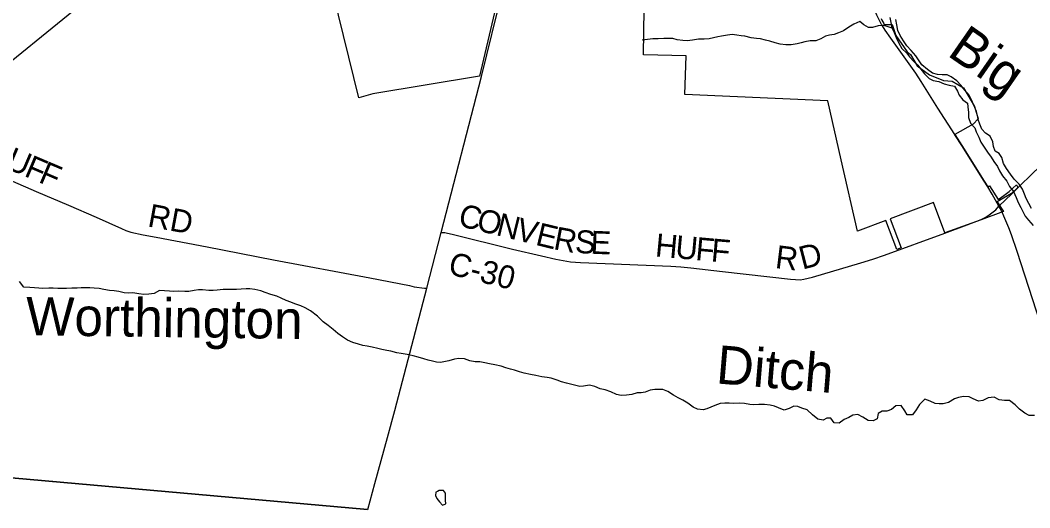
# Model space of a CAD drawing. Extents: x 114604 to 551442, y 316898 to 567001.
# Drawn here: x 121526 to 134680, y 429812 to 436168 of the extents above; entities that cross this region are included whole.
import ezdxf

# ---------------------------------------------------------------- set-up
doc = ezdxf.new("R2010")
doc.units = 0
for name, color, linetype in [('DV_X_County_Line', 7, 'Continuous'), ('GE_P_Alignment_1000_Stations', 7, 'Continuous'), ('GE_P_Alignment_100_Stations', 7, 'Continuous'), ('GE_P_Alignment_500_Bearings', 7, 'Continuous'), ('GE_P_Alignment_500_Distances', 7, 'Continuous'), ('MT_X_Edge_Line', 7, 'Continuous'), ('PM_P_Cells', 7, 'Continuous'), ('PM_P_CL_Double_Solid', 7, 'Continuous'), ('PM_P_Stop_Line', 7, 'Continuous'), ('RD_P_GR_Rt', 7, 'Continuous')]:
    doc.layers.add(name, color=color, linetype=linetype)

msp = doc.modelspace()

# ---------------------------------------------------------------- linework, layer by layer
at = {"layer": 'DV_X_County_Line'}
for points in [[(132855, 436203), (132867, 436137), (132882, 436070), (132912, 436006), (132938, 435942), (132972, 435869), (133011, 435801), (133077, 435739), (133113, 435689), (133169, 435630), (133223, 435584), (133261, 435532), (133307, 435467), (133370, 435409), (133422, 435381), (133496, 435368)], [(133603, 435454), (133539, 435454), (133477, 435461), (133411, 435479), (133347, 435527), (133275, 435588), (133229, 435650), (133193, 435702), (133134, 435771), (133078, 435835), (133036, 435899), (132990, 435968), (132960, 436036), (132947, 436108), (132933, 436176)], [(134704, 433714), (134668, 433780), (134632, 433845), (134610, 433901), (134584, 433967), (134541, 434033), (134477, 434096), (134429, 434162), (134377, 434235), (134337, 434299), (134314, 434377), (134282, 434429), (134230, 434462), (134206, 434524), (134196, 434582), (134165, 434658), (134101, 434695), (134053, 434749), (134027, 434813), (134007, 434873), (133997, 434926), (133984, 434976), (133950, 435060), (133920, 435132), (133890, 435189), (133835, 435257), (133781, 435321), (133727, 435376), (133657, 435428), (133603, 435454)], [(133496, 435368), (133566, 435338), (133630, 435320), (133697, 435308), (133736, 435241), (133758, 435189), (133806, 435131), (133866, 435088), (133874, 435038), (133881, 434966), (133881, 434898), (133909, 434828), (133965, 434765), (133981, 434715), (134014, 434645), (134040, 434577), (134086, 434512), (134128, 434446), (134177, 434382), (134213, 434327), (134261, 434261), (134287, 434205), (134323, 434138), (134379, 434070), (134416, 434002), (134468, 433937), (134502, 433857), (134530, 433793), (134565, 433725), (134589, 433674), (134621, 433612), (134665, 433562), (134725, 433493)]]:
    msp.add_lwpolyline(points, dxfattribs=at)
at = {"layer": 'GE_P_Alignment_1000_Stations'}
for p, q in [((127012, 433402), (127536, 435435)), ((126822, 432674), (127012, 433402))]:
    msp.add_line(p, q, dxfattribs=at)
for points in [[(127536, 435435), (127607, 435715), (127739, 436266)], [(126054, 429789), (126146, 430130), (126312, 430731), (126406, 431080), (126822, 432674)]]:
    msp.add_lwpolyline(points, dxfattribs=at)
at = {"layer": 'GE_P_Alignment_100_Stations'}
for points in [[(127705, 436269), (127510, 435440), (126119, 435209), (125936, 435155), (125606, 436501)], [(132742, 436189), (132753, 436168), (132765, 436146), (132777, 436125), (132783, 436114), (132887, 436114), (132933, 435967), (133083, 435756), (133124, 435719), (133214, 435574), (133372, 435455), (133555, 435383), (133612, 435379), (133668, 435374), (133815, 435287), (133959, 435042), (134006, 434883), (133942, 434814), (133702, 434679), (133794, 434537), (134086, 434072), (134132, 433997), (134156, 434010), (134267, 433830), (134340, 433882), (134413, 433934), (134506, 434023), (134526, 433989), (134443, 433908), (134256, 433800), (134338, 433675), (134046, 433568), (133862, 433503), (133572, 433396), (133424, 433790), (132862, 433580), (133004, 433201), (132947, 433181), (132806, 433559), (132433, 433420), (132223, 434346), (132048, 435119), (130187, 435201), (130201, 435705), (129645, 435715), (129656, 436310)]]:
    msp.add_lwpolyline(points, dxfattribs=at)
at = {"layer": 'GE_P_Alignment_500_Bearings'}
for p, q in [((134444, 433905), (134527, 433986)), ((134278, 433743), (134444, 433905)), ((134319, 433665), (134278, 433743)), ((126822, 432674), (127012, 433402))]:
    msp.add_line(p, q, dxfattribs=at)
for points in [[(120152, 434616), (120452, 434862), (122082, 436180), (122311, 436367), (122821, 436776), (123227, 437106), (123407, 437251)], [(132752, 436108), (132749, 436113), (132714, 436180), (132688, 436235), (132665, 436292)], [(133704, 434675), (133701, 434679), (133483, 435023), (133266, 435370), (133194, 435478), (132871, 435932), (132797, 436039), (132761, 436094), (132752, 436108)], [(134527, 433986), (134722, 434177), (134794, 434244), (134867, 434307), (134918, 434348), (134972, 434384), (135326, 434609), (135422, 434661), (135475, 434691), (135554, 434729), (135607, 434743), (135707, 434765), (135742, 434771), (135807, 434767), (135872, 434758), (135902, 434748), (135946, 434742), (135967, 434745), (135984, 434751)], [(134133, 433994), (134087, 434069), (133795, 434534), (133704, 434675)], [(120152, 434616), (121043, 434235), (121733, 433936), (122155, 433757), (122515, 433601), (122844, 433454), (122903, 433426), (122968, 433405), (123126, 433371), (123299, 433340), (123961, 433213), (124828, 433044), (126082, 432808), (126596, 432708), (126660, 432692), (126792, 432676), (126822, 432674)], [(134278, 433743), (134190, 433902), (134133, 433994)], [(134105, 433601), (134152, 433630), (134186, 433656), (134236, 433698), (134278, 433743)], [(133573, 433394), (133864, 433500), (134047, 433571), (134105, 433601)], [(135273, 429149), (135268, 429295), (135258, 429524), (135237, 429917), (135221, 430276), (135193, 430833), (135184, 430963), (135178, 431029), (135174, 431061), (135161, 431125), (135138, 431221), (135100, 431346), (134769, 432374), (134515, 433152), (134441, 433369), (134407, 433461), (134343, 433612), (134319, 433665)], [(127012, 433402), (127028, 433403), (127058, 433399), (127092, 433393), (127155, 433379), (127939, 433185), (128316, 433095), (128505, 433054), (128601, 433035), (128696, 433020), (128761, 433014), (128825, 433010), (130001, 432962), (130132, 432954), (130262, 432942), (130678, 432892), (131560, 432792), (131625, 432787), (131686, 432786), (131734, 432792), (131849, 432820), (132477, 433004), (132633, 433053), (132788, 433107), (133573, 433394)]]:
    msp.add_lwpolyline(points, dxfattribs=at)
at = {"layer": 'GE_P_Alignment_500_Distances'}
for points in [[(114843, 430764), (117844, 430522), (126052, 429792)], [(126052, 429792), (117844, 430522), (114843, 430764)]]:
    msp.add_lwpolyline(points, dxfattribs=at)
at = {"layer": 'MT_X_Edge_Line'}
for points in [[(126962, 430027), (126942, 430016), (126938, 429972), (126955, 429932), (126987, 429892), (127027, 429845), (127073, 429865)], [(127073, 429865), (127068, 429913), (127068, 430002), (127042, 430036), (126984, 430040), (126962, 430027)]]:
    msp.add_lwpolyline(points, dxfattribs=at)
at = {"layer": 'PM_P_Cells'}
for points in [[(132885, 436065), (132820, 436087), (132768, 436099), (132704, 436093), (132632, 436075), (132580, 436073), (132516, 436106), (132464, 436150), (132386, 436116), (132320, 436076), (132253, 436028), (132187, 436003), (132129, 435983), (132069, 435975), (132019, 435959), (131956, 435927), (131890, 435899), (131818, 435898), (131750, 435888), (131700, 435872), (131648, 435858), (131571, 435846), (131499, 435847), (131429, 435855), (131361, 435873), (131291, 435895), (131235, 435908), (131169, 435926), (131119, 435930), (131051, 435938), (130969, 435959), (130917, 435965), (130863, 435973), (130803, 435981), (130741, 435974), (130664, 435962), (130614, 435952), (130560, 435938), (130502, 435926), (130436, 435921), (130364, 435921), (130286, 435909), (130215, 435901), (130157, 435903), (130085, 435914), (130027, 435928), (129961, 435928), (129911, 435930), (129837, 435927), (129767, 435927), (129697, 435915), (129629, 435907)], [(123469, 432635), (123405, 432641), (123341, 432646), (123269, 432604), (123201, 432596), (123137, 432592), (123073, 432601), (122992, 432613), (122940, 432609), (122880, 432615), (122812, 432630), (122752, 432640), (122690, 432646), (122614, 432656), (122554, 432669), (122490, 432675), (122434, 432679), (122322, 432680), (122270, 432676), (122199, 432674), (122131, 432672), (122017, 432673), (121953, 432677), (121897, 432675), (121821, 432671), (121767, 432674), (121711, 432678), (121649, 432682), (121575, 432688), (121515, 432761)], [(129964, 431327), (129900, 431355), (129850, 431355), (129796, 431354), (129732, 431344), (129668, 431318), (129615, 431310), (129565, 431310), (129495, 431288), (129427, 431281), (129355, 431275), (129295, 431289), (129221, 431325), (129149, 431350), (129081, 431364), (129013, 431394), (128941, 431413), (128867, 431399), (128815, 431393), (128763, 431405), (128694, 431424), (128642, 431436), (128580, 431454), (128520, 431476), (128442, 431503), (128390, 431511), (128320, 431519), (128246, 431535), (128174, 431552), (128092, 431568), (128030, 431586), (127966, 431605), (127914, 431619), (127852, 431639), (127790, 431657), (127708, 431674), (127642, 431690), (127580, 431700), (127516, 431714), (127452, 431713), (127384, 431727), (127316, 431753), (127242, 431760), (127185, 431750), (127111, 431728), (127003, 431708), (126951, 431710), (126897, 431723), (126841, 431739), (126783, 431753), (126711, 431775), (126647, 431792), (126567, 431810), (126491, 431822), (126433, 431833), (126353, 431853), (126301, 431863), (126238, 431875), (126186, 431888), (126110, 431906), (126046, 431918), (125988, 431930), (125932, 431947), (125860, 431969), (125790, 431999), (125724, 432042), (125662, 432084), (125605, 432136), (125537, 432187), (125475, 432237), (125401, 432311), (125307, 432380), (125239, 432418), (125183, 432445), (125105, 432469), (125051, 432491), (124989, 432515), (124927, 432544), (124869, 432570), (124793, 432594), (124719, 432621), (124663, 432639), (124583, 432657), (124519, 432666), (124469, 432666), (124403, 432664), (124345, 432660), (124291, 432658), (124219, 432659), (124168, 432657), (124094, 432651), (124038, 432645), (123984, 432645), (123902, 432654), (123848, 432652), (123794, 432646), (123722, 432634), (123670, 432633), (123587, 432635), (123519, 432631), (123469, 432635)], [(134742, 431017), (134672, 431017), (134616, 431046), (134544, 431098), (134487, 431154), (134417, 431209), (134351, 431211), (134279, 431221), (134215, 431254), (134136, 431248), (134066, 431210), (134010, 431204), (133940, 431235), (133888, 431259), (133818, 431263), (133752, 431251), (133700, 431235), (133619, 431184), (133549, 431168), (133497, 431168), (133445, 431174), (133381, 431204), (133311, 431229), (133241, 431161), (133198, 431089), (133152, 431025), (133080, 431025), (133052, 431075), (133004, 431144), (132936, 431140), (132878, 431092), (132818, 431072), (132755, 431072), (132703, 431040), (132691, 430972), (132639, 430944), (132573, 430951), (132505, 430995), (132439, 431029), (132373, 431018), (132320, 430988), (132260, 430964), (132196, 430916), (132130, 430922), (132086, 430982), (132036, 430979), (131986, 430953), (131918, 430967), (131848, 431023), (131778, 431088), (131710, 431112), (131658, 431132), (131604, 431139), (131546, 431107), (131480, 431087), (131404, 431117), (131352, 431139), (131295, 431150), (131223, 431160), (131151, 431160), (131081, 431154), (131031, 431157), (130963, 431171), (130891, 431175), (130823, 431173), (130761, 431176), (130707, 431178), (130647, 431172), (130576, 431146), (130522, 431126), (130472, 431102), (130422, 431089), (130352, 431097), (130294, 431125), (130226, 431176), (130160, 431214), (130098, 431246), (130036, 431280), (129964, 431327)]]:
    msp.add_lwpolyline(points, dxfattribs=at)

# ---------------------------------------------------------------- texts
at = {"layer": 'PM_P_CL_Double_Solid'}
for s, rotation, p in [('U', 336.9349, (121322, 434245)), ('F', 336.9329, (121565, 434141)), ('F', 336.9329, (121752, 434062)), ('RD', 349.4888, (123175, 433482)), ('C', 346.1468, (127218, 433491)), ('O', 346.1453, (127457, 433432)), ('N', 346.1453, (127714, 433369)), ('V', 346.1453, (127970, 433306)), ('E', 346.2934, (128227, 433242)), ('R', 349.3842, (128463, 433185)), ('S', 357.3332, (128750, 433135)), ('E', 357.5609, (128953, 433125)), ('H', 354.7667, (129791, 433091)), ('U', 354.7687, (130053, 433067)), ('F', 354.7719, (130316, 433043)), ('F', 354.901, (130519, 433025)), ('R', 353.0496, (131353, 432939)), ('D', 14.3931, (131717, 432916)), ('C-30', 345.877, (127087, 432863))]:
    msp.add_text(s, height=300, rotation=rotation, dxfattribs=at).set_placement(p)
at = {"layer": 'PM_P_Stop_Line'}
for s, rotation, p in [('Worthington', 359.2183, (121598, 432062)), ('Ditch', 355.2451, (130583, 431435))]:
    msp.add_text(s, height=500, rotation=rotation, dxfattribs=at).set_placement(p)
at = {"layer": 'RD_P_GR_Rt'}
msp.add_text('Big', height=500, rotation=325.2468, dxfattribs=at).set_placement((133589, 435717))

doc.saveas('drawing.dxf')
